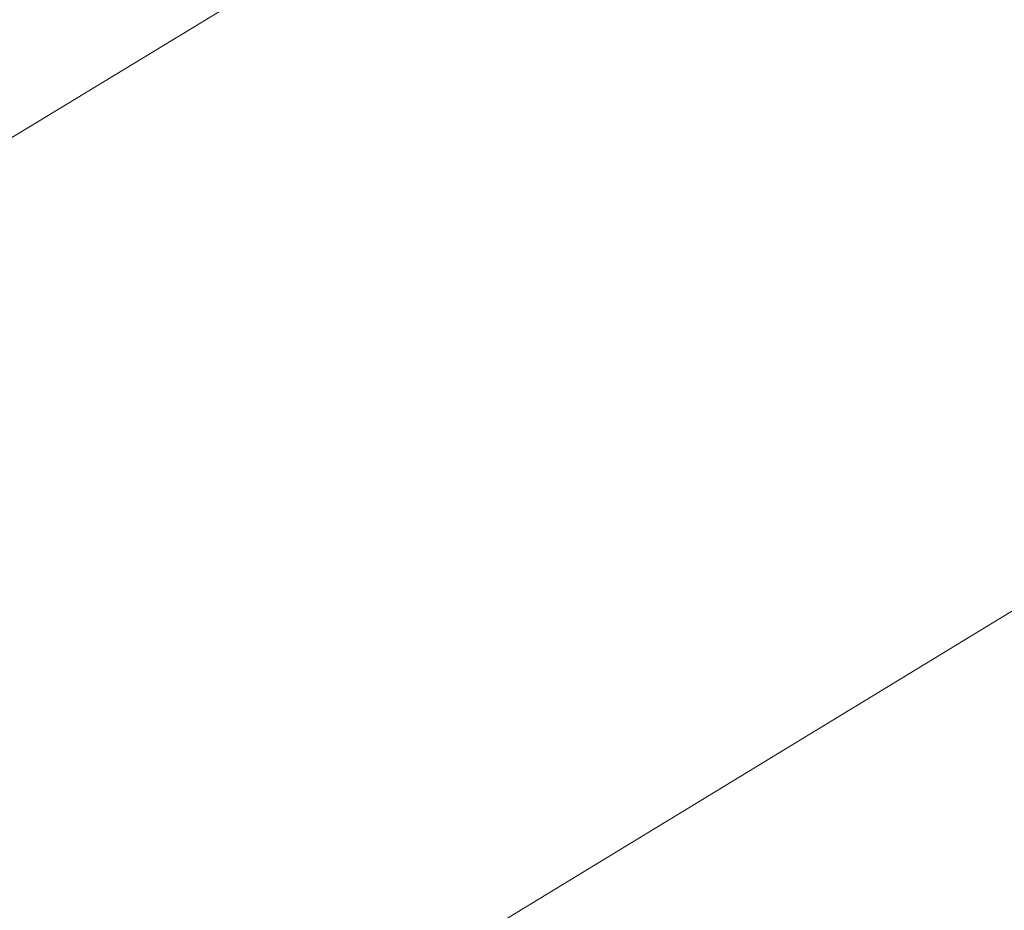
# Model space of a CAD drawing. Extents: x 1620613 to 1693141, y 557269 to 607790.
# Tile 665 of 1056: x 1620829.969 to 1620830.167, y 607314.071 to 607314.25. Entities that reach past the tile are written whole.
import ezdxf

# ---------------------------------------------------------------- set-up
doc = ezdxf.new("R2010")
doc.units = 0
doc.header["$LTSCALE"] = 10
doc.header["$MEASUREMENT"] = 0
doc.linetypes.add('DGN Style 2', pattern=[7.346996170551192, 4.408197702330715, -2.938798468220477])
doc.linetypes.add('DGN Style 3', pattern=[10.28579463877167, 7.346996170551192, -2.938798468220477])
doc.layers.add('DT_X_Contour_Minor', color=136, linetype='DGN Style 3', lineweight=0)
doc.layers.add('SV_X_Top_of_Bank', color=97, linetype='DGN Style 2', lineweight=0)

# ---------------------------------------------------------------- blocks, each defined once
blk = doc.blocks.new('*U1004')
at = {"layer": 'DT_X_Contour_Minor', "transparency": 33554559, "flags": 128}
for points, elevation in [([(-15.21616715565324, 53.13950447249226), (-19.81874134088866, 49.86354265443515), (-20.72156229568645, 49.22141635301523), (-21.45749336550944, 48.69902108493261), (-22.02653455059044, 48.29635685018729), (-22.42868585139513, 48.01342364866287), (-23.27856947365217, 47.41857648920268), (-23.80416834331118, 46.98556298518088), (-24.74355223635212, 46.13265784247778), (-26.09672115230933, 44.85986106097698), (-27.86367509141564, 43.16717264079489), (-33.12726562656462, 38.09348133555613), (-34.87997650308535, 36.41065848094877), (-36.19041623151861, 35.16745839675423), (-37.05858481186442, 34.36388108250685), (-37.48448224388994, 33.99992653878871), (-38.03051386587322, 33.61554478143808), (-38.21858775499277, 33.48693160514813), (-38.37328570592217, 33.38937839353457), (-38.49460771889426, 33.32288514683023), (-38.5825537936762, 33.28745186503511), (-38.77257540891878, 33.23437640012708), (-38.88521126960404, 33.17604471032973), (-39.08060264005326, 33.04085623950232), (-39.3587495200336, 32.82881098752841), (-39.71965190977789, 32.53990895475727), (-40.79239896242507, 31.66702782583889), (-41.21281239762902, 31.37527341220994), (-41.66949241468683, 31.15467101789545), (-42.16243901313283, 31.00522064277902), (-42.6916521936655, 30.92692228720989), (-44.15124278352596, 30.8129960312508), (-44.65910627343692, 30.77541925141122), (-45.08800380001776, 30.74813360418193), (-45.43793536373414, 30.73113908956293), (-45.7089009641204, 30.72443570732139), (-46.78915318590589, 30.71716589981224), (-50.25550565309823, 29.22997960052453), (-51.06818505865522, 28.88110715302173), (-52.02064364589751, 28.47185536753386), (-53.11288141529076, 28.00222424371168), (-54.34489836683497, 27.47221378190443), (-57.81664914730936, 25.97834676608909), (-59.108489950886, 25.4196177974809), (-60.38019927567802, 24.86383115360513), (-61.63177712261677, 24.31098683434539), (-62.86322349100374, 23.76108483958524), (-66.12023850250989, 22.29860262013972), (-67.36429721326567, 21.74074830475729), (-68.65371208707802, 21.16404702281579), (-69.9884831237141, 20.56849877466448), (-71.36861032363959, 19.95410356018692), (-75.10942440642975, 18.29058703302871), (-76.51567851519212, 17.66446206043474), (-77.92883027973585, 17.03372453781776), (-79.34887969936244, 16.39837446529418), (-80.77582677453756, 15.75841184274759), (-84.59021584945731, 14.04569478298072), (-85.96780275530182, 13.42649090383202), (-87.23977166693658, 12.8534170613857), (-88.40612258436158, 12.32647325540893), (-89.46685550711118, 11.84565948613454), (-92.15465264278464, 10.62499615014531), (-93.16140094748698, 10.16824392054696), (-94.16579800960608, 9.713484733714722), (-95.16784382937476, 9.260718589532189), (-96.16753840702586, 8.809945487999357), (-98.83025562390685, 7.610541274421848), (-99.75191201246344, 7.19545492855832), (-100.5198432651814, 6.84974905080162), (-101.1340493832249, 6.573423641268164), (-101.5945303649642, 6.366478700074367), (-102.6175128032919, 5.907132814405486), (-103.011255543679, 5.728681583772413), (-103.425246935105, 5.537837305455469), (-103.8594869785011, 5.334599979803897), (-104.3139756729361, 5.1189696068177), (-105.5529437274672, 4.527431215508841), (-105.9805033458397, 4.32358178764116), (-106.3339561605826, 4.1556872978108), (-106.613302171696, 4.023747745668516), (-106.818541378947, 3.927763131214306), (-107.2670368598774, 3.719744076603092), (-107.4843943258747, 3.619638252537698), (-107.8000951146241, 3.475335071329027), (-108.2141392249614, 3.286834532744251), (-108.7265266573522, 3.054136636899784), (-110.2240175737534, 2.374679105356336), (-110.7152033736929, 2.152073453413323), (-111.0656425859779, 1.993849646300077), (-111.2753352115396, 1.900007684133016), (-111.3442812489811, 1.870547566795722), (-111.3404752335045, 1.87782971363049), (-111.3429190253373, 1.878463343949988), (-111.3531049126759, 1.874902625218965), (-111.371032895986, 1.867147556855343), (-111.3967029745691, 1.855198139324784), (-111.4754793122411, 1.817740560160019), (-111.5018743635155, 1.805381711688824), (-111.5219772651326, 1.796398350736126), (-111.5357880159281, 1.79079047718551), (-111.5433066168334, 1.788558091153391), (-111.5549666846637, 1.787105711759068), (-111.5624210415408, 1.784814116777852), (-111.5760390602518, 1.779028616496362), (-111.5958207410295, 1.769749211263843), (-111.6217660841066, 1.756975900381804), (-111.6991718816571, 1.718255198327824), (-111.7342200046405, 1.700687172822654), (-111.7813100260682, 1.677023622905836), (-111.8404419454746, 1.647264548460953), (-111.9116157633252, 1.611409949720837), (-112.2718580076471, 1.429865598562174), (-113.0350606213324, -0.2474059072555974), (-113.2177541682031, -0.6502334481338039), (-113.4387479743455, -1.13988542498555), (-113.6980420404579, -1.716361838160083), (-113.9956363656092, -2.379662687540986), (-114.8402882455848, -4.264230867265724), (-115.2146300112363, -4.99066763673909), (-115.7041663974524, -5.756551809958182), (-116.3088974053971, -6.561883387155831), (-117.0288230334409, -7.406662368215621), (-120.6572634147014, -11.44100822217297), (-121.7109238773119, -12.4702595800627), (-121.9242665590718, -12.67251216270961), (-122.1127258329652, -12.838162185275), (-122.2763016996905, -12.96720964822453), (-122.4149941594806, -13.0596545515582), (-122.7516628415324, -13.25737088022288), (-123.1181484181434, -13.47519358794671), (-123.9651036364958, -13.98037446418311), (-125.2925284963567, -14.77291350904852), (-127.1004229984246, -15.85281072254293), (-132.5621011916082, -19.11568085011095), (-134.3564604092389, -20.18775530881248), (-135.643279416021, -20.95682608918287), (-136.4225582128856, -21.4228931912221), (-136.6942967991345, -21.5859566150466), (-136.7422127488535, -21.61678750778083), (-136.7928334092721, -21.64935871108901), (-136.9087584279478, -21.72394915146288), (-137.0899878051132, -21.84055882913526), (-137.3365215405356, -21.99918774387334), (-138.0810173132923, -22.47822383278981), (-138.3978712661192, -22.6746115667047), (-138.790061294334, -22.90449770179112), (-139.2575873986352, -23.16788223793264), (-139.8004495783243, -23.46476517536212), (-142.5095905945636, -24.92838181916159), (-153.1870326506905, -30.13426355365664), (-155.2248335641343, -31.12493864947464), (-156.7621897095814, -31.86587176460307), (-157.7991010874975, -32.35706289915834), (-158.3355676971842, -32.59851205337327), (-159.0988856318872, -32.90938715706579), (-159.3740378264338, -33.02320973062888), (-159.6270059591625, -33.13152112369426), (-159.8577900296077, -33.23432133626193), (-160.0663900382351, -33.33161036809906), (-160.5930779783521, -33.58369954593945), (-160.8051329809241, -33.66154300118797), (-161.0462820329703, -33.70600648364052), (-161.3165251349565, -33.71708999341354), (-161.615862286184, -33.69479353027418), (-162.4528867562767, -33.59082966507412), (-162.9269289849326, -33.66899306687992), (-163.721287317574, -33.98145617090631), (-164.8359617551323, -34.52821897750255), (-166.2709522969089, -35.30928148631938), (-170.5246818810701, -37.7045144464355), (-172.1231266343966, -38.57648387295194), (-173.7281637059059, -39.39596743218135), (-175.339793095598, -40.16296512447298), (-176.9580148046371, -40.87747694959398), (-181.2820624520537, -42.71286066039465), (-182.7909117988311, -43.35069092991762), (-184.0744241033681, -43.88764395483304), (-185.1325993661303, -44.32371973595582), (-185.9654375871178, -44.65891827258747), (-187.8858901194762, -45.41827804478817), (-188.520472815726, -45.67012349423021), (-188.9838815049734, -45.85614001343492), (-189.2761161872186, -45.97632760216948), (-189.3971768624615, -46.0306862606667), (-189.4917733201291, -46.08787077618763), (-189.8211518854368, -46.28819430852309), (-190.7383402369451, -46.84627651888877), (-192.2433383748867, -47.76211740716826), (-194.3361462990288, -49.03571697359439), (-200.7007138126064, -52.90899405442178), (-202.8180694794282, -54.19743101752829), (-204.3967108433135, -55.15778409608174), (-205.4366379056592, -55.79005328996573), (-205.9378506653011, -56.09423859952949), (-206.5561322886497, -56.46795424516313), (-206.8614067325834, -56.64589492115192), (-207.3135188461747, -56.89943021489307), (-207.912468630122, -57.22856012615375), (-208.6582560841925, -57.63328465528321), (-212.4812187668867, -59.69838656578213), (-217.9525532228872, -61.78625121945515), (-218.9816974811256, -62.17902329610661), (-219.7242726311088, -62.46254038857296), (-220.1802786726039, -62.63680249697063), (-220.3497156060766, -62.70180962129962), (-220.4194552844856, -62.72948864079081), (-220.8007980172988, -62.87632058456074), (-221.8925214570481, -63.29605715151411), (-223.6946256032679, -63.98869834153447), (-226.2071104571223, -64.95424415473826), (-233.8542443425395, -67.8929058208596), (-236.4554405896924, -68.89391066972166), (-238.5236789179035, -69.69292896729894), (-240.0589593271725, -70.28996071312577), (-241.0612818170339, -70.68500590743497), (-243.0235312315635, -71.46914435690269), (-243.7578034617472, -71.7613185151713), (-244.4889330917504, -72.04973715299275), (-245.2169201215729, -72.33440027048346), (-245.9417645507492, -72.61530786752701), (-247.8704928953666, -73.35938743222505), (-248.5630352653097, -73.6199460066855), (-249.1941161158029, -73.8435620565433), (-249.7637354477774, -74.0302355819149), (-250.271893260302, -74.17996658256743), (-251.5450320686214, -74.52999255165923), (-252.0702619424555, -74.6602527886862), (-252.691097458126, -74.78851402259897), (-253.4075386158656, -74.91477625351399), (-254.2195854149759, -75.03903948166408), (-256.5125177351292, -75.36774275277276), (-256.9049860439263, -75.59858398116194), (-256.3626917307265, -76.04458021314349), (-254.8856347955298, -76.705731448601), (-252.4738152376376, -77.58203768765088), (-244.7959462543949, -80.20572766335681), (-242.204642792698, -81.01907846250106), (-240.1891341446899, -81.49136337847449), (-238.7494203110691, -81.62258241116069), (-237.8855012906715, -81.41273556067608), (-236.3494436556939, -80.39838944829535), (-235.4562545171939, -80.28305411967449), (-233.928730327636, -80.69780771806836), (-231.7668710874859, -81.64265024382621), (-228.9706767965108, -83.11758169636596), (-220.6683786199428, -87.75751747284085), (-217.8834685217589, -89.27032145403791), (-215.7554618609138, -90.32878156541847), (-214.2843586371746, -90.93289780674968), (-213.4701588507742, -91.08267017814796), (-212.174830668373, -90.87627134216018), (-211.6545913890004, -90.75436087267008), (-211.0653696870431, -90.54342859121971), (-210.4071655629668, -90.2434744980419), (-209.6799790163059, -89.85449859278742), (-207.6488383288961, -88.69853376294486), (-206.8963358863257, -88.28145190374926), (-206.1621840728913, -87.89717994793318), (-205.4463828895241, -87.54571789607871), (-204.7489323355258, -87.22706574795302), (-202.9135316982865, -86.42107322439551), (-202.161806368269, -86.10027413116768), (-201.2831808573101, -85.74237124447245), (-200.277655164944, -85.347364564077), (-199.1452292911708, -84.91525409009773), (-195.9562267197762, -83.71348776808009), (-194.8143689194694, -83.26692920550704), (-193.7805474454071, -82.82857825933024), (-192.8547622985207, -82.39843492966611), (-192.0370134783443, -81.97649921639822), (-190.0003983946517, -80.86228080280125), (-189.2093401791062, -80.45351616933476), (-188.3636268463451, -80.06288607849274), (-187.4632583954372, -79.69039053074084), (-186.5082348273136, -79.33602952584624), (-183.88863182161, -78.41524623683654), (-183.0039409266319, -78.10315325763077), (-182.3145704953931, -77.85746178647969), (-181.8205205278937, -77.67817182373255), (-181.5217910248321, -77.56528336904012), (-180.9856063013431, -77.35278283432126), (-180.6732185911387, -77.23195806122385), (-180.1381940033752, -77.02885914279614), (-179.3805325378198, -76.74348607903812), (-178.4002341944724, -76.37583887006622), (-175.4892561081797, -75.28574745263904), (-174.2415284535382, -74.81242216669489), (-172.6815790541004, -74.21001487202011), (-170.8094079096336, -73.47852556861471), (-168.6250150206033, -72.6179542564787), (-162.3836716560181, -70.15098807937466), (-160.3075015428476, -69.33094668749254), (-158.7599987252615, -68.72104714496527), (-157.7411632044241, -68.32128945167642), (-157.2509949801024, -68.131673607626), (-156.6487694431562, -67.906220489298), (-156.3778641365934, -67.78612823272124), (-156.0168173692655, -67.59494130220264), (-155.5656291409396, -67.33265969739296), (-155.0242994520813, -66.99928341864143), (-153.4605650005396, -66.01548710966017), (-152.8529017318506, -65.65113033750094), (-152.2027127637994, -65.29590725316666), (-151.5099980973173, -64.94981785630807), (-150.7747577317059, -64.61286214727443), (-148.7574158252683, -63.72649183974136), (-147.8165163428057, -63.32364140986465), (-146.5068243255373, -62.77986785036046), (-144.8283397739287, -62.09517116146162), (-142.7810626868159, -61.26955134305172), (-136.8299337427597, -58.88000098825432), (-134.7873558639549, -58.07134284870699), (-133.1229689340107, -57.4375311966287), (-131.8367729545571, -56.97856603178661), (-130.9287679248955, -56.69444735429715), (-129.0116757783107, -56.16992619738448), (-128.3709055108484, -55.98933264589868), (-127.8864138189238, -55.84094285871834), (-127.5582007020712, -55.72475683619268), (-127.3862661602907, -55.64077457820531), (-127.1361454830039, -55.45976024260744), (-127.0158877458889, -55.40442056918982), (-126.8427050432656, -55.37416230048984), (-126.6165973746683, -55.36898543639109), (-126.3375647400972, -55.38888997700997), (-125.5229110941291, -55.47541062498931), (-125.2490449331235, -55.50724031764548), (-125.0384366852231, -55.53783890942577), (-124.8910863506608, -55.56720640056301), (-124.8069939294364, -55.59534279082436), (-124.5621644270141, -55.72377337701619), (-121.6953630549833, -54.43029862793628), (-121.1401926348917, -54.18145993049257), (-120.7033105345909, -53.98929015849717), (-120.3847167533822, -53.85378931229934), (-120.1844112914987, -53.77495739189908), (-119.8079811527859, -53.64029750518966), (-119.6632141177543, -53.58463066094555), (-119.5112356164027, -53.51862504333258), (-119.3520456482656, -53.44228065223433), (-119.1856442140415, -53.35559748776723), (-118.732291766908, -53.11065735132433), (-118.5813705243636, -53.02933177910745), (-118.4686211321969, -52.96906016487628), (-118.394043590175, -52.92984250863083), (-118.3576378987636, -52.91167881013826), (-118.3114518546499, -52.8913142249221), (-118.2843343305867, -52.87942948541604), (-118.2376212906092, -52.8590487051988), (-118.1713127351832, -52.8301718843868), (-118.0854086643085, -52.79279902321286), (-117.8302037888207, -52.68181000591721), (-117.7463434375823, -52.64520010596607), (-117.6861660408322, -52.61861216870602), (-117.6496715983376, -52.60204619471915), (-117.6368601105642, -52.59550218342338), (-117.634273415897, -52.59141410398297), (-117.5621176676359, -52.55989399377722), (-117.3475904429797, -52.4683997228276), (-116.9906917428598, -52.31693129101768), (-116.4914215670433, -52.10548869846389), (-114.970205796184, -51.46167623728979), (-114.4185916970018, -51.22624495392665), (-113.9046612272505, -51.00281044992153), (-113.4284143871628, -50.79137272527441), (-112.9898511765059, -50.59193177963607), (-111.8705941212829, -50.07608496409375), (-111.4361631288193, -49.87686495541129), (-110.9723129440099, -49.66609004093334), (-110.479043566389, -49.44376022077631), (-109.9563549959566, -49.20987549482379), (-108.5232932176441, -48.57077635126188), (-107.9104807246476, -48.29830772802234), (-107.1468395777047, -47.96022621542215), (-106.2323697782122, -47.55653181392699), (-105.1670713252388, -47.08722452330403), (-102.1251705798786, -45.74825456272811), (-100.9267181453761, -45.21956756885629), (-99.6127864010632, -44.63773405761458), (-98.18337534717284, -44.00275402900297), (-96.63848498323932, -43.31462748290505), (-92.36480493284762, -41.40876133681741), (-90.7662950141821, -40.69468151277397), (-89.1760252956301, -39.98184164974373), (-87.59399577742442, -39.27024174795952), (-86.02020645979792, -38.55988180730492), (-81.83442187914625, -36.66724191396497), (-80.35566188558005, -35.99873885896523), (-79.05872034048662, -35.41270961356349), (-77.94359724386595, -34.90915417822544), (-77.01029259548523, -34.48807255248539), (-74.76390479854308, -33.47515329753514), (-73.82803864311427, -33.05414123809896), (-72.70523102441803, -32.55079450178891), (-71.39548194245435, -31.96511308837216), (-69.89879139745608, -31.29709699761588), (-65.65836132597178, -29.40594118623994), (-64.17550338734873, -28.7438384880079), (-62.90725212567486, -28.17589725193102), (-61.85360754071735, -27.70211747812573), (-61.01456963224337, -27.32249916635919), (-59.06327744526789, -26.43573228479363), (-58.40143171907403, -26.13440883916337), (-57.87936368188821, -25.89551366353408), (-57.49707333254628, -25.71904675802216), (-57.25456067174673, -25.60500812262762), (-56.79423049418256, -25.38414278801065), (-56.61580828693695, -25.29798916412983), (-56.42578929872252, -25.20517729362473), (-56.2241735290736, -25.1057071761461), (-56.01096097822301, -24.99957881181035), (-55.42693180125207, -24.70769217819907), (-55.17584401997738, -24.58463789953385), (-54.86060255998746, -24.43439003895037), (-54.48120742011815, -24.25694859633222), (-54.03765860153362, -24.05231357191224), (-52.76932351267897, -23.47036206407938), (-52.35306644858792, -23.27972813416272), (-52.05554657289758, -23.14428997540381), (-51.8767638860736, -23.0640475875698), (-51.81671838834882, -23.03900097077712), (-51.81491331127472, -23.04580435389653), (-51.80586088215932, -23.04392634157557), (-51.78005740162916, -23.03318976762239), (-51.73750286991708, -23.01359463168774), (-51.67819728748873, -22.98514093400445), (-51.49771433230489, -22.8974529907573), (-51.39857034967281, -22.84935450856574), (-51.23650061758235, -22.77082501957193), (-51.01150513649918, -22.66186452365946), (-50.72358390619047, -22.52247302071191), (-49.23312474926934, -21.80097365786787), (-49.14244847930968, -20.03365444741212), (-49.00203839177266, -19.51154287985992), (-48.6196693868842, -18.70263069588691), (-47.99534146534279, -17.6069178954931), (-47.12905462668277, -16.22440447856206), (-44.4963445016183, -12.15530121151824), (-43.46803317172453, -10.75049285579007), (-42.35763177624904, -9.587895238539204), (-41.16514031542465, -8.667508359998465), (-39.89055878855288, -7.989332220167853), (-36.38222129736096, -6.503810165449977), (-35.20540522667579, -6.00551539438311), (-34.30621013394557, -5.624772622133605), (-33.68463601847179, -5.361581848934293), (-33.34068288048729, -5.215943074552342), (-32.79363581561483, -4.984309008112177), (-32.37782533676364, -4.731976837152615), (-31.5406792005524, -4.148705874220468), (-30.2821974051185, -3.234496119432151), (-28.60237995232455, -1.989347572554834), (-23.56108586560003, 1.772300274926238), (-21.76660683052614, 3.090607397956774), (-20.1641402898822, 4.224292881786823), (-18.75368624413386, 5.173356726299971), (-17.53524469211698, 5.937798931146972), (-14.54208387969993, 7.730149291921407), (-13.53872524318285, 8.334381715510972), (-12.77351994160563, 8.802816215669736), (-12.24646797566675, 9.1354527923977), (-11.95756934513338, 9.332291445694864), (-11.50471077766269, 9.676130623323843), (-11.13367417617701, 9.918347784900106), (-10.3602082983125, 10.38711988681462), (-9.184313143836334, 11.08244692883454), (-7.605988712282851, 12.00432891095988), (-2.860551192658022, 14.76475411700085), (-1.204194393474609, 15.72995997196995), (0.2057978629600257, 16.5552586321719), (1.369425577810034, 17.24065009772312), (2.286688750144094, 17.78613436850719), (4.404237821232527, 19.05421616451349), (5.349744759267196, 19.62845602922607), (6.598103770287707, 20.40011427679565), (8.149314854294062, 21.36919090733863), (10.00337801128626, 22.5356859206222), (15.35134919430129, 25.90956379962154), (17.17177361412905, 27.06607961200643), (18.62206848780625, 28.00521863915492), (19.70223381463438, 28.72698088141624), (20.41226959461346, 29.23136633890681), (21.81219227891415, 30.28655851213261), (22.32136375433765, 30.52013040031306), (22.79893616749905, 30.42945193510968), (23.24490951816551, 30.01452311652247), (23.6592838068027, 29.27534394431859), (25.5192993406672, 25.06925698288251)], 0.2000414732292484), ([(-17.45736527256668, 52.90326992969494), (-21.39895877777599, 50.0977725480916), (-22.17212463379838, 49.54786270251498), (-22.80236784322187, 49.10048918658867), (-23.28968840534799, 48.75565200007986), (-23.63408632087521, 48.51335114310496), (-24.36191723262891, 48.00393063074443), (-24.86158497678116, 47.58533965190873), (-25.8147150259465, 46.71163209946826), (-27.22130737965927, 45.38280797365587), (-29.08136203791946, 43.59886727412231), (-34.64612420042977, 38.23486997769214), (-36.47441867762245, 36.47166088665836), (-37.78573048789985, 35.20503158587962), (-38.58005963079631, 34.43498207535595), (-38.85740610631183, 34.16151235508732), (-38.94539676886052, 34.04400650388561), (-38.93639807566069, 34.00681650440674), (-38.93534537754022, 33.99954533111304), (-38.93604386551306, 33.99367038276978), (-38.93849353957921, 33.98919165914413), (-38.94269439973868, 33.98610916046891), (-38.95623160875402, 33.97975079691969), (-38.96354734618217, 33.97610134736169), (-38.97534165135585, 33.96992177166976), (-38.99161452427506, 33.96121206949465), (-39.01236596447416, 33.94997224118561), (-39.11965601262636, 33.89161608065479), (-41.00425999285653, 32.35813691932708), (-41.41850579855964, 32.06585747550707), (-41.85355579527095, 31.84622449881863), (-42.30940998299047, 31.69923798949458), (-42.78606836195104, 31.62489794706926), (-45.05901724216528, 31.44748617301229), (-45.41155417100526, 31.3261421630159), (-45.47864930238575, 31.30298905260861), (-45.52884744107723, 31.28553429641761), (-45.56214858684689, 31.27377789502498), (-45.57855274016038, 31.26771984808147), (-45.60682844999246, 31.25629857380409), (-45.61209900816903, 31.25412344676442), (-45.61557950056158, 31.25263748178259), (-45.6172699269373, 31.25184067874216), (-45.61939097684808, 31.2506347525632), (-45.6221740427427, 31.24922665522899), (-45.63966620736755, 31.24067520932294), (-45.69890002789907, 31.21193393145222), (-45.82608510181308, 31.15654833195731), (-46.17424678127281, 31.00658998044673), (-46.74338506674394, 30.76205887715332), (-47.53349995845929, 30.42295502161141), (-49.93510847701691, 29.39258107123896), (-50.87372427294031, 28.98969278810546), (-51.88836527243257, 28.55380840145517), (-52.97903147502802, 28.08492791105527), (-54.14572288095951, 27.5830513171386), (-57.35826690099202, 26.20071892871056), (-58.58553470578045, 25.6693915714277), (-59.85793010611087, 25.11215879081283), (-61.17545310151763, 24.52902058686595), (-62.53810369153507, 23.91997695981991), (-66.2320087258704, 22.26132005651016), (-67.60640780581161, 21.64488324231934), (-68.95917626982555, 21.0395654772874), (-70.29031411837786, 20.44536676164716), (-71.5998213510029, 19.8622870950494), (-75.06299981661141, 18.3222333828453), (-76.39654123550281, 17.72836383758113), (-77.7997816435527, 17.10179548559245), (-79.27272104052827, 16.44252832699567), (-80.81535942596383, 15.7505623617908), (-85.0219937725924, 13.86172137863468), (-86.5189906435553, 13.18894839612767), (-87.85500549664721, 12.58726018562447), (-89.03003833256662, 12.05665674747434), (-90.04408915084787, 11.5971380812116), (-92.53358197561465, 10.46653466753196), (-93.46605290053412, 10.0434813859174), (-94.39634605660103, 9.622274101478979), (-95.32446144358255, 9.202912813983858), (-96.25039906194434, 8.785397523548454), (-98.7166623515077, 7.674484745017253), (-99.58089384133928, 7.285275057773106), (-100.32389084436, 6.950830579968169), (-100.9456533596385, 6.671151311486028), (-101.4461813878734, 6.446237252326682), (-102.6192768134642, 5.919486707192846), (-103.0579989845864, 5.720960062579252), (-103.4943439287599, 5.520443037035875), (-103.9283116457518, 5.317935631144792), (-104.3599021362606, 5.113437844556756), (-105.5076404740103, 4.565456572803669), (-105.9101584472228, 4.373629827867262), (-106.2569086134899, 4.209135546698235), (-106.5478909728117, 4.071973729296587), (-106.7831055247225, 3.962144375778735), (-107.3359872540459, 3.705709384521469), (-107.582444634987, 3.592054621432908), (-107.907155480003, 3.44341657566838), (-108.3101197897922, 3.25979524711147), (-108.7913375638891, 3.041190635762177), (-110.1789229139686, 2.411600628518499), (-110.6338851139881, 2.205665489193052), (-110.9580827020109, 2.060052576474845), (-111.1515156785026, 1.974761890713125), (-111.214184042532, 1.949793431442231), (-111.2069468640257, 1.96364050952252), (-111.2115937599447, 1.964845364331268), (-111.2309623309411, 1.958074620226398), (-111.2650525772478, 1.943328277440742), (-111.3138644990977, 1.920606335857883), (-111.4636585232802, 1.849380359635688), (-111.5138489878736, 1.825879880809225), (-111.5520748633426, 1.808797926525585), (-111.5783361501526, 1.798134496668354), (-111.5926328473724, 1.793889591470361), (-111.6148045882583, 1.791127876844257), (-111.6289791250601, 1.786770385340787), (-111.6548739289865, 1.775769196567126), (-111.6924890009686, 1.758124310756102), (-111.7418243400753, 1.733835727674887), (-111.8890122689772, 1.660207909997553), (-111.9556566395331, 1.62680212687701), (-112.0451988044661, 1.581805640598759), (-112.1576387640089, 1.525218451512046), (-112.2929765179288, 1.457040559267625), (-112.9779808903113, 1.111832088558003), (-114.4292185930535, -2.077517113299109), (-114.7156034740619, -2.707376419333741), (-114.9527991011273, -3.230090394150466), (-115.140805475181, -3.645659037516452), (-115.2796225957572, -3.954082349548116), (-115.5842159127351, -4.633684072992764), (-115.7192088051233, -4.895647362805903), (-115.8957424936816, -5.171835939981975), (-116.1138169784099, -5.46224980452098), (-116.373432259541, -5.766888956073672), (-117.6818987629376, -7.221730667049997), (-120.7368154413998, -10.20587712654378), (-121.3553677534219, -10.7922755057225), (-121.9017746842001, -11.27255073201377), (-122.3760362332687, -11.64670280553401), (-122.7781524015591, -11.91473172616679), (-123.7542683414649, -12.48797797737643), (-124.3046113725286, -12.81351193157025), (-125.2235535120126, -13.36017910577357), (-126.5110947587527, -14.1279794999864), (-128.1672351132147, -15.11691311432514), (-133.0750748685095, -18.04891371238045), (-134.6900997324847, -19.01396191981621), (-135.8542945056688, -19.71010609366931), (-136.5676591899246, -20.13734623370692), (-136.8301937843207, -20.29568234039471), (-136.929179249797, -20.35937324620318), (-137.0337521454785, -20.42665931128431), (-137.273231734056, -20.58074932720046), (-137.6476180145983, -20.82164329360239), (-138.1569109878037, -21.14934121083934), (-139.6949011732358, -22.1389409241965), (-140.3494626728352, -22.54464155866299), (-141.1596545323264, -23.01954367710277), (-142.125476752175, -23.56364727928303), (-143.2469293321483, -24.17695236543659), (-148.8435122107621, -27.20051289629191), (-155.6668337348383, -30.52728392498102), (-156.9690717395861, -31.16036576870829), (-157.9515050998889, -31.63385228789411), (-158.6141338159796, -31.9477434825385), (-158.9569578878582, -32.10203935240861), (-159.4447492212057, -32.30070123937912), (-159.6311749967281, -32.37850830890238), (-159.8246088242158, -32.46293310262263), (-160.0250507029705, -32.55397562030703), (-160.232500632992, -32.65163586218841), (-160.7950445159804, -32.9208868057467), (-161.0059018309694, -33.00597154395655), (-161.2165658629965, -33.05928755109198), (-161.4270366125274, -33.08083482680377), (-161.6373140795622, -33.07061337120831), (-162.1977962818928, -33.00099784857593), (-162.5945986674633, -33.09803384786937), (-163.3646441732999, -33.44135348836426), (-164.5079327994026, -34.03095676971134), (-166.0244645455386, -34.86684369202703), (-170.5662066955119, -37.42425367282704), (-172.2728793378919, -38.35526261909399), (-173.9865906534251, -39.23023197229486), (-175.7073406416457, -40.04916173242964), (-177.435129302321, -40.81205189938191), (-182.0519506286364, -42.77170622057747), (-183.6363930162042, -43.44221749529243), (-184.9271041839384, -43.98401057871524), (-185.9240841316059, -44.39708547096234), (-186.6273328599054, -44.68144217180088), (-188.1110211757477, -45.26810245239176), (-188.6012821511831, -45.46267125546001), (-188.9592988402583, -45.60638245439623), (-189.1850712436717, -45.69923604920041), (-189.2785993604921, -45.74123203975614), (-189.3516819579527, -45.78541120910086), (-189.6950575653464, -45.99428155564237), (-190.6703724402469, -46.58775821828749), (-192.2776265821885, -47.56584119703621), (-194.5168199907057, -48.92853049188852), (-201.330588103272, -53.07517703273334), (-203.5688460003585, -54.43730063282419), (-205.1732936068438, -55.41368652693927), (-206.143930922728, -56.00433471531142), (-206.4807579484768, -56.20924519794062), (-206.5338829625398, -56.24135621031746), (-206.56011325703, -56.25664552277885), (-206.5989603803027, -56.27843020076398), (-206.6504243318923, -56.30671024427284), (-206.71450511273, -56.34148565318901), (-207.042988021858, -56.51892674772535), (-216.8652858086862, -60.26712173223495), (-218.7128353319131, -60.9722375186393), (-220.04592770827, -61.48121559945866), (-220.8645629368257, -61.79405597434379), (-221.1687410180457, -61.91075864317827), (-221.2939397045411, -61.96044881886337), (-221.6560887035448, -62.10013437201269), (-222.648636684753, -62.48192339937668), (-224.2715836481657, -63.10581590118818), (-226.5249295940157, -63.97181187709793), (-233.3743840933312, -66.60393911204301), (-235.7518862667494, -67.51956538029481), (-237.7473019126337, -68.29234875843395), (-239.3606310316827, -68.92228924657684), (-240.5918736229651, -69.40938684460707), (-243.3657384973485, -70.51785658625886), (-244.3541457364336, -70.9117544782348), (-245.2389687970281, -71.2620958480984), (-246.0202076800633, -71.56888069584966), (-246.6978623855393, -71.83210902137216), (-248.3668293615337, -72.47597585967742), (-248.9959418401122, -72.7096468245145), (-249.6315540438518, -72.92775959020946), (-250.2736659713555, -73.1303141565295), (-250.922277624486, -73.31731052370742), (-252.6605749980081, -73.79522323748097), (-253.3777047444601, -73.97307582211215), (-254.2253709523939, -74.14819904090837), (-255.2035736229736, -74.32059289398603), (-256.3123127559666, -74.49025738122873), (-259.4429990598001, -74.9390568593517), (-259.9788609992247, -75.2542390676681), (-259.2384320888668, -75.86318608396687), (-257.2217123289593, -76.76589790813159), (-253.9287017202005, -77.96237454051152), (-243.4456189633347, -81.5446653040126), (-239.9443442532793, -82.67948381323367), (-237.3028321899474, -83.39722126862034), (-235.5210827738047, -83.69787767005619), (-234.599096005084, -83.58145301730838), (-233.2868148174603, -82.71487920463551), (-232.5237475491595, -82.61634619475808), (-231.218756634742, -82.97067752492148), (-229.3718420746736, -83.77787319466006), (-226.9830038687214, -85.03793320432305), (-219.8902037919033, -89.00191234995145), (-217.497983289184, -90.29225249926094), (-215.6409218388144, -91.19028858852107), (-214.3190194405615, -91.6960206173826), (-213.532276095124, -91.80944858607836), (-212.1478392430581, -91.58885108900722), (-211.5918114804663, -91.45855411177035), (-210.9620558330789, -91.23311130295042), (-210.2585722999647, -90.91252266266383), (-209.4813608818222, -90.49678819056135), (-207.310493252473, -89.26130182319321), (-206.5328441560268, -88.82721764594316), (-205.8280475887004, -88.45157989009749), (-205.1961035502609, -88.13438855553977), (-204.6370120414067, -87.87564364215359), (-203.2432380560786, -87.26358576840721), (-202.625732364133, -87.00239332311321), (-201.8185457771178, -86.67785939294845), (-200.8216782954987, -86.28998397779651), (-199.63512991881, -85.83876707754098), (-196.2180930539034, -84.55106669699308), (-194.9945850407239, -84.07257631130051), (-193.8868386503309, -83.60288043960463), (-192.8948538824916, -83.14197908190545), (-192.018630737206, -82.68987223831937), (-189.8363845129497, -81.49598000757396), (-188.9887605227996, -81.05798606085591), (-188.0825732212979, -80.63942339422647), (-187.1178226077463, -80.2402920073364), (-186.0945086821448, -79.86059190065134), (-183.2875871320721, -78.87396665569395), (-182.3396351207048, -78.53955701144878), (-181.6009702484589, -78.276297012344), (-181.0715925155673, -78.08418665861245), (-180.7515019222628, -77.96322594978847), (-180.1769765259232, -77.73553025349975), (-179.8737207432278, -77.61785036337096), (-179.3948474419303, -77.4355824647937), (-178.7403566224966, -77.1887265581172), (-177.9102482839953, -76.87728264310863), (-175.4624693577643, -75.96064819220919), (-174.3456440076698, -75.53590440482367), (-172.8310021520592, -74.94914888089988), (-170.9185437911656, -74.20038162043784), (-168.6082689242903, -73.28960262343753), (-161.9171139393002, -70.64484298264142), (-159.6972275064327, -69.7679149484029), (-158.0559344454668, -69.12070057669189), (-156.9932347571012, -68.70319986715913), (-156.5091284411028, -68.51541282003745), (-155.9896360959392, -68.32093224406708), (-155.7559475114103, -68.21733815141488), (-155.4445010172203, -68.05241630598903), (-155.0552966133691, -67.82616670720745), (-154.5883343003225, -67.5385893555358), (-153.2394242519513, -66.68994607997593), (-152.7152412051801, -66.37564430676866), (-152.1543746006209, -66.06922144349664), (-151.5568244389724, -65.77067749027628), (-150.9225907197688, -65.480012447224), (-149.182389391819, -64.71541087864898), (-148.3115284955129, -64.34412459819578), (-147.0040968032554, -63.80371693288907), (-145.2600943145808, -63.09418788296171), (-143.0795210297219, -62.21553744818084), (-136.6825645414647, -59.64697444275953), (-134.4940270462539, -58.77966739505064), (-132.726131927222, -58.10416850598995), (-131.378879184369, -57.62047777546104), (-130.4522688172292, -57.32859520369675), (-128.5421643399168, -56.8059858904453), (-127.9128130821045, -56.63172460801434), (-127.4573376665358, -56.50089774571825), (-127.1757380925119, -56.41350530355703), (-127.0680143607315, -56.36954728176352), (-126.9710139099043, -56.26575682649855), (-126.7956728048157, -56.1396739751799), (-126.7287661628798, -56.11255874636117), (-126.6031924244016, -56.08524856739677), (-126.418951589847, -56.05774343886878), (-126.176043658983, -56.03004336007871), (-125.4500663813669, -55.9559165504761), (-125.2042487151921, -55.92880988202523), (-125.0112786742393, -55.90308498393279), (-124.8711562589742, -55.87874185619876), (-124.7838814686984, -55.85578049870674), (-124.6216121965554, -55.79639257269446), (-124.5715618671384, -55.77771408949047), (-124.5431128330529, -55.76621958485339), (-124.5362650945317, -55.76190905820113), (-124.5510186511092, -55.76478251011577), (-124.6191631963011, -55.78202368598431), (-124.5718470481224, -55.75624373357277), (-124.3787901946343, -55.66597299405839), (-124.0399926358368, -55.511211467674), (-123.555454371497, -55.29195915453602), (-122.0690313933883, -54.62129860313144), (-121.5602130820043, -54.39369512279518), (-121.1485753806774, -54.21388009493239), (-120.834118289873, -54.0818535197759), (-120.6168418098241, -53.99761539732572), (-120.1670120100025, -53.83669834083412), (-119.9940170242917, -53.77017708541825), (-119.8124044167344, -53.69130111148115), (-119.622174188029, -53.60007041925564), (-119.42332633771, -53.49648500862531), (-118.8815752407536, -53.20378428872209), (-118.7012260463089, -53.10660114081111), (-118.5664917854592, -53.03457723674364), (-118.4773724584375, -52.98771257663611), (-118.4338680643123, -52.96600716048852), (-118.378676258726, -52.94167170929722), (-118.3462711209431, -52.92746957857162), (-118.2904495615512, -52.90311477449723), (-118.211211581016, -52.86860729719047), (-118.108557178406, -52.82394714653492), (-117.8035902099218, -52.69131651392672), (-117.7033780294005, -52.64756809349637), (-117.6314667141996, -52.61579580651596), (-117.5878562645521, -52.59599965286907), (-117.5725466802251, -52.58817963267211), (-117.5694556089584, -52.58329442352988), (-117.5023191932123, -52.5537070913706), (-117.3032282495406, -52.46860900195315), (-116.9721827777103, -52.32800015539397), (-116.5091827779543, -52.1318805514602), (-115.0985767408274, -51.53488059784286), (-114.5787590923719, -51.31273690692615), (-114.0772606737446, -51.09405579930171), (-113.594081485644, -50.87883727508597), (-113.1292215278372, -50.66708133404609), (-111.914020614, -50.10701560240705), (-111.4423497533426, -49.89071825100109), (-110.938737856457, -49.6618754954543), (-110.4031849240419, -49.42048733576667), (-109.8356909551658, -49.16655377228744), (-108.2797856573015, -48.47267039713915), (-107.637205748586, -48.18686541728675), (-106.8763949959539, -47.84986300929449), (-105.9973533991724, -47.46166317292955), (-105.0000809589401, -47.02226590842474), (-102.1830466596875, -45.78227663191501), (-101.0416261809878, -45.27859689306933), (-99.730140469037, -44.69754963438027), (-98.24858952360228, -44.03913485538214), (-96.59697334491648, -43.3033525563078), (-91.96590989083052, -41.23810973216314), (-90.26453862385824, -40.47824782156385), (-88.63372241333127, -39.7475942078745), (-87.07346125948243, -39.0461488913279), (-85.58375516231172, -38.37391187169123), (-81.70527897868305, -36.62022421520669), (-80.33508533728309, -36.00080075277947), (-79.13336155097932, -35.4577961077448), (-78.1001076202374, -34.99121027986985), (-77.23532354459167, -34.60104326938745), (-75.15385914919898, -33.66248966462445), (-74.2553197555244, -33.25839136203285), (-73.12079987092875, -32.75001165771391), (-71.75029949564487, -32.13735055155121), (-70.14381862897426, -31.4204080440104), (-65.54522899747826, -29.36951948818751), (-63.95151954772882, -28.65803548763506), (-62.61933342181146, -28.0617499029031), (-61.54867061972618, -27.58066273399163), (-60.73953114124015, -27.21477398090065), (-58.93052363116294, -26.39266852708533), (-58.31693849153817, -26.11331703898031), (-57.83293870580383, -25.89184166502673), (-57.47852427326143, -25.72824240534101), (-57.25369519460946, -25.62251925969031), (-56.82693145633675, -25.41775902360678), (-56.65531035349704, -25.33478436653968), (-56.46051984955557, -25.23943057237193), (-56.24255994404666, -25.13169764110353), (-56.0014306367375, -25.01158557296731), (-55.32752661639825, -24.67478120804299), (-55.05126318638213, -24.53896794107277), (-54.72790091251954, -24.38413141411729), (-54.35743979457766, -24.21027162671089), (-53.93987983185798, -24.01738857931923), (-52.76358814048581, -23.47766943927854), (-52.37750348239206, -23.30100356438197), (-52.10146827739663, -23.1757952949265), (-51.93548252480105, -23.10204463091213), (-51.87954622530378, -23.07975157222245), (-51.87711536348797, -23.08891355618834), (-51.86492463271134, -23.08638447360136), (-51.83017558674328, -23.07192573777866), (-51.77286822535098, -23.04553734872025), (-51.69300254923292, -23.00721930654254), (-51.44994965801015, -22.88913165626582), (-51.31643438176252, -22.82435836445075), (-51.09817822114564, -22.71860422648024), (-50.7951811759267, -22.5718692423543), (-50.40744324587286, -22.38415341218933), (-48.4002708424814, -21.41252423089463), (-48.36751615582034, -20.77412141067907), (-48.22934931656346, -20.45036320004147), (-47.82888652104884, -19.75268977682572), (-47.16612776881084, -18.68110114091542), (-46.24107306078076, -17.23559729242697), (-43.42453256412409, -12.8823667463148), (-42.35470139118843, -11.39228932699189), (-41.25761324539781, -10.18697997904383), (-40.13326812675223, -9.266438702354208), (-38.98166603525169, -8.63066549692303), (-35.87438449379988, -7.314961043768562), (-34.83209626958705, -6.873628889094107), (-34.0356927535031, -6.536410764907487), (-33.48517394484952, -6.303306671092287), (-33.18053984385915, -6.174316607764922), (-32.69602851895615, -5.96916181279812), (-32.28319507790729, -5.712428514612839), (-31.40807824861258, -5.096094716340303), (-30.07067803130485, -4.120160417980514), (-28.27099442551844, -2.784625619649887), (-22.85546029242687, 1.256267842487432), (-20.95785962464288, 2.654420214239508), (-19.32670822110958, 3.818207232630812), (-17.96200608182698, 4.747628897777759), (-16.86375320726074, 5.442685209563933), (-14.29034455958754, 6.983681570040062), (-13.4230960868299, 7.5066692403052), (-12.75140715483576, 7.919884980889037), (-12.2752777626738, 8.223328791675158), (-11.99470791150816, 8.417000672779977), (-11.50726769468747, 8.787096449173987), (-11.10789761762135, 9.047810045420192), (-10.27536754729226, 9.552379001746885), (-9.009677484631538, 10.30080331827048), (-7.310827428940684, 11.2930829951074), (-2.203013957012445, 14.26430261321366), (-0.4445038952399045, 15.288643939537), (1.00016618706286, 16.13325320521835), (2.130996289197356, 16.79813040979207), (2.947986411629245, 17.28327555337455), (4.70817343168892, 18.33735318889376), (5.556006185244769, 18.85372868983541), (6.779364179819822, 19.61229696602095), (8.37824741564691, 20.61305801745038), (10.35265589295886, 21.85601184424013), (16.11844548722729, 25.49347908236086), (18.05360645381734, 26.71963120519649), (19.53474715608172, 27.66998714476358), (20.56186759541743, 28.34454690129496), (21.13496777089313, 28.7433104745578), (22.05787455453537, 29.43895175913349), (22.41446905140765, 29.54562768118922), (22.79207245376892, 29.34392448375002), (23.19068476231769, 28.83384216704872), (23.61030597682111, 28.01538073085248), (25.61755909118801, 23.47634274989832)], 0.6000414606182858)]:
    blk.add_lwpolyline(points, dxfattribs=dict(at, elevation=elevation))

msp = doc.modelspace()

# ---------------------------------------------------------------- linework, layer by layer
at = {"layer": 'SV_X_Top_of_Bank', "extrusion": (0.007114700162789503, -0.05176716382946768, 0.9986338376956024), "elevation": -18855.21206843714, "flags": 128}
msp.add_lwpolyline([(1688341.399474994, 380495.2335694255), (1688359.531308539, 380495.7043637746), (1688370.463455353, 380498.0725351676), (1688395.572580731, 380506.740670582), (1688420.940108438, 380511.7574321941), (1688444.138128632, 380518.355338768), (1688467.22231404, 380528.7305743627), (1688491.262317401, 380540.2151339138), (1688508.535586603, 380545.2887184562), (1688513.5223003, 380548.4010002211), (1688516.051220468, 380548.1495454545), (1688520.39603739, 380549.3039635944), (1688525.368929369, 380551.0706712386)], dxfattribs=at)
at = {"layer": 'SV_X_Top_of_Bank', "extrusion": (0.04489057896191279, -0.1067836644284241, 0.9932683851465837), "elevation": 8952.639644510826, "flags": 128}
msp.add_lwpolyline([(1729619.200279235, -67683.47041249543), (1729610.048117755, -67689.2494116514), (1729593.286163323, -67692.1110974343), (1729566.643396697, -67690.50938442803), (1729551.852254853, -67691.88192179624), (1729536.554039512, -67691.83763185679), (1729515.835796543, -67695.68964613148), (1729501.149706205, -67697.72199223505), (1729469.279658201, -67698.3224800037)], dxfattribs=at)

# ---------------------------------------------------------------- block references
at = {"layer": 'DT_X_Contour_Minor', "transparency": 33554559}
msp.add_blockref('*U1004', (1621028.060791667, 607365.3311666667, 1050.599958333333), dxfattribs=at)

doc.saveas('drawing.dxf')
